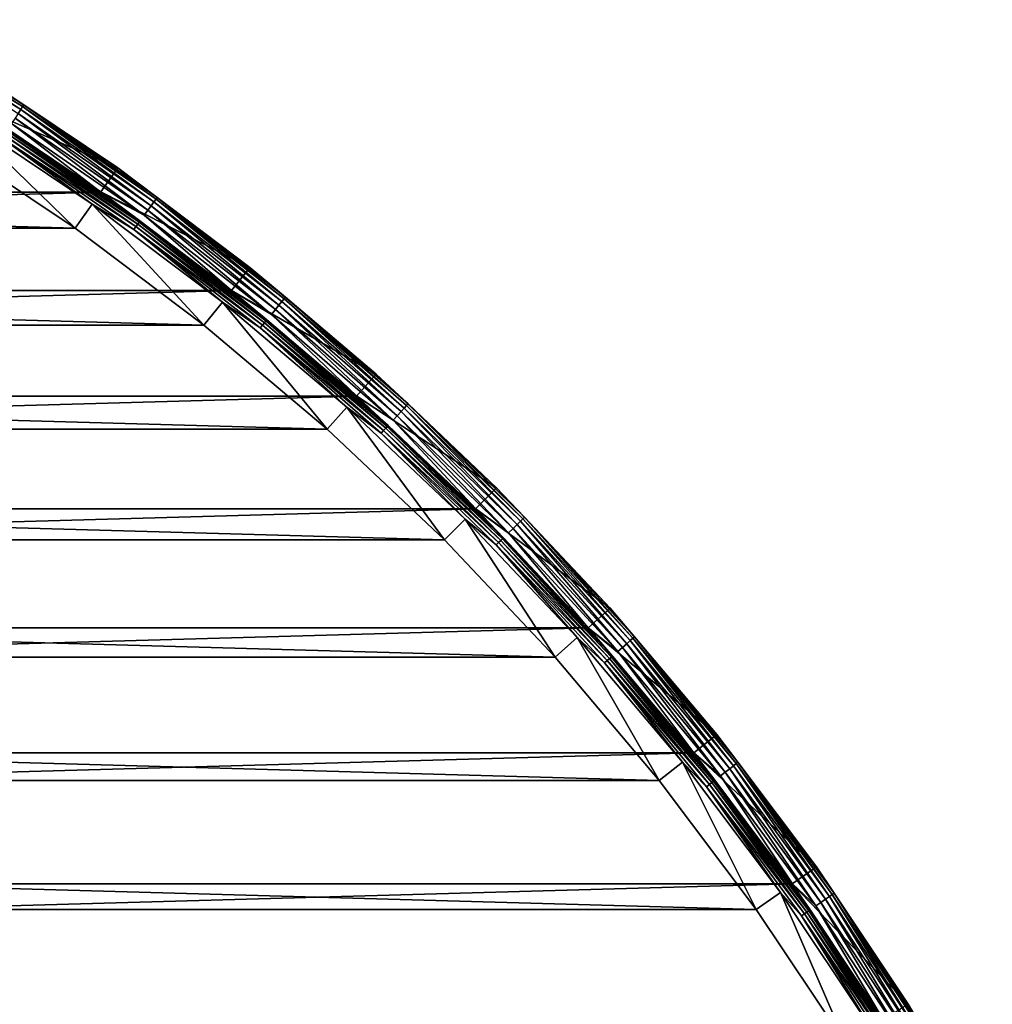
# Model space of a CAD drawing. Header units: millimetres. Extents: x -100 to 100, y -64 to 136.
# Tile 530 of 530: x 55 to 88, y 89 to 122. Entities that reach past the tile are written whole.
import ezdxf

# ---------------------------------------------------------------- set-up
doc = ezdxf.new("R2010")
doc.units = ezdxf.units.MM
doc.header["$LTSCALE"] = 159.143519
for name, color, linetype in [('393', 7, 'CONTINUOUS'), ('395', 7, 'CONTINUOUS'), ('397', 7, 'CONTINUOUS'), ('398', 7, 'CONTINUOUS'), ('399', 7, 'CONTINUOUS'), ('401', 7, 'CONTINUOUS'), ('403', 7, 'CONTINUOUS'), ('407', 7, 'CONTINUOUS'), ('408', 7, 'CONTINUOUS')]:
    doc.layers.add(name, color=color, linetype=linetype)

msp = doc.modelspace()

# ---------------------------------------------------------------- linework, layer by layer
at = {"layer": '393', "color": 7, "linetype": 'CONTINUOUS', "true_color": 0xaaaaaa}
for points in [[(51.873, 118.356, 44.7), (52.407, 119.201, 44.7), (56.421, 115.317, 44.7), (51.873, 118.356, 44.7)], [(52.407, 119.201, 44.7), (57.001, 116.131, 44.7), (56.421, 115.317, 44.7), (52.407, 119.201, 44.7)], [(56.421, 115.317, 44.7), (57.001, 116.131, 44.7), (60.791, 112.028, 44.7), (56.421, 115.317, 44.7)], [(57.001, 116.131, 44.7), (61.416, 112.809, 44.7), (60.791, 112.028, 44.7), (57.001, 116.131, 44.7)], [(60.791, 112.028, 44.7), (61.416, 112.809, 44.7), (64.969, 108.5, 44.7), (60.791, 112.028, 44.7)], [(61.416, 112.809, 44.7), (65.637, 109.244, 44.7), (64.969, 108.5, 44.7), (61.416, 112.809, 44.7)], [(64.969, 108.5, 44.7), (65.637, 109.244, 44.7), (68.943, 104.743, 44.7), (64.969, 108.5, 44.7)], [(65.637, 109.244, 44.7), (69.652, 105.448, 44.7), (68.943, 104.743, 44.7), (65.637, 109.244, 44.7)], [(68.943, 104.743, 44.7), (69.652, 105.448, 44.7), (72.7, 100.769, 44.7), (68.943, 104.743, 44.7)], [(69.652, 105.448, 44.7), (73.448, 101.433, 44.7), (72.7, 100.769, 44.7), (69.652, 105.448, 44.7)], [(72.7, 100.769, 44.7), (73.448, 101.433, 44.7), (76.229, 96.59, 44.7), (72.7, 100.769, 44.7)], [(73.448, 101.433, 44.7), (77.013, 97.211, 44.7), (76.229, 96.59, 44.7), (73.448, 101.433, 44.7)], [(76.229, 96.59, 44.7), (77.013, 97.211, 44.7), (79.518, 92.22, 44.7), (76.229, 96.59, 44.7)], [(77.013, 97.211, 44.7), (80.335, 92.796, 44.7), (79.518, 92.22, 44.7), (77.013, 97.211, 44.7)], [(79.518, 92.22, 44.7), (80.335, 92.796, 44.7), (82.556, 87.672, 44.7), (79.518, 92.22, 44.7)], [(80.335, 92.796, 44.7), (83.404, 88.202, 44.7), (82.556, 87.672, 44.7), (80.335, 92.796, 44.7)]]:
    msp.add_3dface(points, dxfattribs=at)
at = {"layer": '395', "color": 7, "linetype": 'CONTINUOUS', "true_color": 0xaaaaaa}
for points in [[(53.203, 120.472, 37.7), (57.867, 117.356, 37.7), (52.671, 119.626, 37.7), (53.203, 120.472, 37.7)], [(52.671, 119.626, 37.7), (57.867, 117.356, 37.7), (57.288, 116.541, 37.7), (52.671, 119.626, 37.7)], [(57.867, 117.356, 37.7), (62.349, 113.983, 37.7), (57.288, 116.541, 37.7), (57.867, 117.356, 37.7)], [(57.288, 116.541, 37.7), (62.349, 113.983, 37.7), (61.726, 113.201, 37.7), (57.288, 116.541, 37.7)], [(62.349, 113.983, 37.7), (66.635, 110.364, 37.7), (61.726, 113.201, 37.7), (62.349, 113.983, 37.7)], [(61.726, 113.201, 37.7), (66.635, 110.364, 37.7), (65.968, 109.618, 37.7), (61.726, 113.201, 37.7)], [(66.635, 110.364, 37.7), (70.711, 106.511, 37.7), (65.968, 109.618, 37.7), (66.635, 110.364, 37.7)], [(65.968, 109.618, 37.7), (70.711, 106.511, 37.7), (70.003, 105.804, 37.7), (65.968, 109.618, 37.7)], [(70.711, 106.511, 37.7), (74.564, 102.435, 37.7), (70.003, 105.804, 37.7), (70.711, 106.511, 37.7)], [(70.003, 105.804, 37.7), (74.564, 102.435, 37.7), (73.819, 101.768, 37.7), (70.003, 105.804, 37.7)], [(74.564, 102.435, 37.7), (78.183, 98.149, 37.7), (73.819, 101.768, 37.7), (74.564, 102.435, 37.7)], [(73.819, 101.768, 37.7), (78.183, 98.149, 37.7), (77.401, 97.525, 37.7), (73.819, 101.768, 37.7)], [(78.183, 98.149, 37.7), (81.556, 93.667, 37.7), (77.401, 97.525, 37.7), (78.183, 98.149, 37.7)], [(77.401, 97.525, 37.7), (81.556, 93.667, 37.7), (80.74, 93.089, 37.7), (77.401, 97.525, 37.7)], [(81.556, 93.667, 37.7), (84.672, 89.003, 37.7), (80.74, 93.089, 37.7), (81.556, 93.667, 37.7)], [(80.74, 93.089, 37.7), (84.672, 89.003, 37.7), (83.826, 88.471, 37.7), (80.74, 93.089, 37.7)]]:
    msp.add_3dface(points, dxfattribs=at)
at = {"layer": '397', "color": 7, "linetype": 'CONTINUOUS', "true_color": 0xaaaaaa}
for points in [[(52.673, 119.625, 45.7), (-57.29, 116.539, 45.7), (57.29, 116.539, 45.7), (52.673, 119.625, 45.7)], [(-57.29, 116.539, 45.7), (-61.728, 113.2, 45.7), (57.29, 116.539, 45.7), (-57.29, 116.539, 45.7)], [(57.29, 116.539, 45.7), (-61.728, 113.2, 45.7), (61.728, 113.2, 45.7), (57.29, 116.539, 45.7)], [(-61.728, 113.2, 45.7), (-65.97, 109.617, 45.7), (61.728, 113.2, 45.7), (-61.728, 113.2, 45.7)], [(61.728, 113.2, 45.7), (-65.97, 109.617, 45.7), (65.97, 109.617, 45.7), (61.728, 113.2, 45.7)], [(-65.97, 109.617, 45.7), (-70.006, 105.801, 45.7), (65.97, 109.617, 45.7), (-65.97, 109.617, 45.7)], [(65.97, 109.617, 45.7), (-70.006, 105.801, 45.7), (70.006, 105.801, 45.7), (65.97, 109.617, 45.7)], [(-70.006, 105.801, 45.7), (-73.821, 101.766, 45.7), (70.006, 105.801, 45.7), (-70.006, 105.801, 45.7)], [(70.006, 105.801, 45.7), (-73.821, 101.766, 45.7), (73.821, 101.766, 45.7), (70.006, 105.801, 45.7)], [(-73.821, 101.766, 45.7), (-77.404, 97.523, 45.7), (73.821, 101.766, 45.7), (-73.821, 101.766, 45.7)], [(73.821, 101.766, 45.7), (-77.404, 97.523, 45.7), (77.404, 97.523, 45.7), (73.821, 101.766, 45.7)], [(-77.404, 97.523, 45.7), (-80.743, 93.085, 45.7), (77.404, 97.523, 45.7), (-77.404, 97.523, 45.7)], [(77.404, 97.523, 45.7), (-80.743, 93.085, 45.7), (80.743, 93.085, 45.7), (77.404, 97.523, 45.7)], [(-80.743, 93.085, 45.7), (-83.828, 88.468, 45.7), (80.743, 93.085, 45.7), (-80.743, 93.085, 45.7)], [(80.743, 93.085, 45.7), (-83.828, 88.468, 45.7), (83.828, 88.468, 45.7), (80.743, 93.085, 45.7)]]:
    msp.add_3dface(points, dxfattribs=at)
at = {"layer": '398', "color": 7, "linetype": 'CONTINUOUS', "true_color": 0xaaaaaa}
for points in [[(52.671, 119.626, 37.7), (57.288, 116.541, 37.7), (52.671, 119.626, 44.2), (52.671, 119.626, 37.7)], [(52.671, 119.626, 44.2), (57.288, 116.541, 37.7), (57.288, 116.541, 44.2), (52.671, 119.626, 44.2)], [(57.288, 116.541, 37.7), (61.726, 113.201, 37.7), (57.288, 116.541, 44.2), (57.288, 116.541, 37.7)], [(57.288, 116.541, 44.2), (61.726, 113.201, 37.7), (61.725, 113.201, 44.2), (57.288, 116.541, 44.2)], [(61.726, 113.201, 37.7), (65.968, 109.618, 37.7), (61.725, 113.201, 44.2), (61.726, 113.201, 37.7)], [(61.725, 113.201, 44.2), (65.968, 109.618, 37.7), (65.968, 109.619, 44.2), (61.725, 113.201, 44.2)], [(65.968, 109.618, 37.7), (70.003, 105.804, 37.7), (65.968, 109.619, 44.2), (65.968, 109.618, 37.7)], [(65.968, 109.619, 44.2), (70.003, 105.804, 37.7), (70.004, 105.804, 44.2), (65.968, 109.619, 44.2)], [(70.003, 105.804, 37.7), (73.819, 101.768, 37.7), (70.004, 105.804, 44.2), (70.003, 105.804, 37.7)], [(70.004, 105.804, 44.2), (73.819, 101.768, 37.7), (73.819, 101.768, 44.2), (70.004, 105.804, 44.2)], [(73.819, 101.768, 37.7), (77.401, 97.525, 37.7), (73.819, 101.768, 44.2), (73.819, 101.768, 37.7)], [(73.819, 101.768, 44.2), (77.401, 97.525, 37.7), (77.401, 97.525, 44.2), (73.819, 101.768, 44.2)], [(77.401, 97.525, 37.7), (80.74, 93.089, 37.7), (77.401, 97.525, 44.2), (77.401, 97.525, 37.7)], [(77.401, 97.525, 44.2), (80.74, 93.089, 37.7), (80.741, 93.088, 44.2), (77.401, 97.525, 44.2)], [(80.74, 93.089, 37.7), (83.826, 88.471, 37.7), (80.741, 93.088, 44.2), (80.74, 93.089, 37.7)], [(80.741, 93.088, 44.2), (83.826, 88.471, 37.7), (83.826, 88.471, 44.2), (80.741, 93.088, 44.2)]]:
    msp.add_3dface(points, dxfattribs=at)
at = {"layer": '399', "color": 7, "linetype": 'CONTINUOUS', "true_color": 0xaaaaaa}
for points in [[(57.867, 117.356, 37.7), (53.203, 120.472, 37.7), (57.867, 117.356, 44.7), (57.867, 117.356, 37.7)], [(57.867, 117.356, 44.7), (53.203, 120.472, 37.7), (53.203, 120.472, 44.7), (57.867, 117.356, 44.7)], [(62.349, 113.983, 37.7), (57.867, 117.356, 37.7), (62.349, 113.983, 44.7), (62.349, 113.983, 37.7)], [(62.349, 113.983, 44.7), (57.867, 117.356, 37.7), (57.867, 117.356, 44.7), (62.349, 113.983, 44.7)], [(66.635, 110.364, 37.7), (62.349, 113.983, 37.7), (66.635, 110.364, 44.7), (66.635, 110.364, 37.7)], [(66.635, 110.364, 44.7), (62.349, 113.983, 37.7), (62.349, 113.983, 44.7), (66.635, 110.364, 44.7)], [(70.711, 106.511, 37.7), (66.635, 110.364, 37.7), (70.711, 106.511, 44.7), (70.711, 106.511, 37.7)], [(70.711, 106.511, 44.7), (66.635, 110.364, 37.7), (66.635, 110.364, 44.7), (70.711, 106.511, 44.7)], [(74.564, 102.435, 37.7), (70.711, 106.511, 37.7), (74.564, 102.435, 44.7), (74.564, 102.435, 37.7)], [(74.564, 102.435, 44.7), (70.711, 106.511, 37.7), (70.711, 106.511, 44.7), (74.564, 102.435, 44.7)], [(78.183, 98.149, 37.7), (74.564, 102.435, 37.7), (78.183, 98.149, 44.7), (78.183, 98.149, 37.7)], [(78.183, 98.149, 44.7), (74.564, 102.435, 37.7), (74.564, 102.435, 44.7), (78.183, 98.149, 44.7)], [(81.556, 93.667, 37.7), (78.183, 98.149, 37.7), (81.556, 93.667, 44.7), (81.556, 93.667, 37.7)], [(81.556, 93.667, 44.7), (78.183, 98.149, 37.7), (78.183, 98.149, 44.7), (81.556, 93.667, 44.7)], [(84.672, 89.003, 37.7), (81.556, 93.667, 37.7), (84.672, 89.003, 44.7), (84.672, 89.003, 37.7)], [(84.672, 89.003, 44.7), (81.556, 93.667, 37.7), (81.556, 93.667, 44.7), (84.672, 89.003, 44.7)], [(87.522, 84.172, 44.7), (84.672, 89.003, 37.7), (84.672, 89.003, 44.7), (87.522, 84.172, 44.7)]]:
    msp.add_3dface(points, dxfattribs=at)
at = {"layer": '401', "color": 7, "linetype": 'CONTINUOUS', "true_color": 0xaaaaaa}
for points in [[(49.891, 122.214, 45.323), (54.576, 119.334, 45.323), (49.951, 122.317, 45.133), (49.891, 122.214, 45.323)], [(49.891, 122.214, 45.323), (54.489, 119.202, 45.482), (54.576, 119.334, 45.323), (49.891, 122.214, 45.323)], [(49.951, 122.317, 45.133), (54.641, 119.434, 45.133), (49.988, 122.381, 44.921), (49.951, 122.317, 45.133)], [(49.951, 122.317, 45.133), (54.576, 119.334, 45.323), (54.641, 119.434, 45.133), (49.951, 122.317, 45.133)], [(53.203, 120.472, 44.7), (49.988, 122.381, 44.921), (54.681, 119.496, 44.921), (53.203, 120.472, 44.7)], [(49.988, 122.381, 44.921), (54.641, 119.434, 45.133), (54.681, 119.496, 44.921), (49.988, 122.381, 44.921)], [(57.867, 117.356, 44.7), (53.203, 120.472, 44.7), (54.681, 119.496, 44.921), (57.867, 117.356, 44.7)], [(52.673, 119.625, 45.7), (57.29, 116.539, 45.7), (54.27, 118.866, 45.675), (52.673, 119.625, 45.7)], [(54.641, 119.434, 45.133), (59.165, 116.297, 45.133), (54.681, 119.496, 44.921), (54.641, 119.434, 45.133)], [(57.867, 117.356, 44.7), (54.681, 119.496, 44.921), (59.209, 116.357, 44.921), (57.867, 117.356, 44.7)], [(54.681, 119.496, 44.921), (59.165, 116.297, 45.133), (59.209, 116.357, 44.921), (54.681, 119.496, 44.921)], [(54.385, 119.043, 45.601), (58.888, 115.921, 45.601), (54.489, 119.202, 45.482), (54.385, 119.043, 45.601)], [(54.489, 119.202, 45.482), (59.001, 116.073, 45.482), (54.576, 119.334, 45.323), (54.489, 119.202, 45.482)], [(54.489, 119.202, 45.482), (58.888, 115.921, 45.601), (59.001, 116.073, 45.482), (54.489, 119.202, 45.482)], [(54.576, 119.334, 45.323), (59.095, 116.201, 45.323), (54.641, 119.434, 45.133), (54.576, 119.334, 45.323)], [(54.576, 119.334, 45.323), (59.001, 116.073, 45.482), (59.095, 116.201, 45.323), (54.576, 119.334, 45.323)], [(54.641, 119.434, 45.133), (59.095, 116.201, 45.323), (59.165, 116.297, 45.133), (54.641, 119.434, 45.133)], [(54.27, 118.866, 45.675), (58.763, 115.75, 45.675), (54.385, 119.043, 45.601), (54.27, 118.866, 45.675)], [(54.27, 118.866, 45.675), (57.29, 116.539, 45.7), (58.763, 115.75, 45.675), (54.27, 118.866, 45.675)], [(54.385, 119.043, 45.601), (58.763, 115.75, 45.675), (58.888, 115.921, 45.601), (54.385, 119.043, 45.601)], [(62.349, 113.983, 44.7), (57.867, 117.356, 44.7), (59.209, 116.357, 44.921), (62.349, 113.983, 44.7)], [(57.29, 116.539, 45.7), (61.728, 113.2, 45.7), (58.763, 115.75, 45.675), (57.29, 116.539, 45.7)], [(59.001, 116.073, 45.482), (63.333, 112.701, 45.482), (59.095, 116.201, 45.323), (59.001, 116.073, 45.482)], [(59.095, 116.201, 45.323), (63.434, 112.824, 45.323), (59.165, 116.297, 45.133), (59.095, 116.201, 45.323)], [(59.095, 116.201, 45.323), (63.333, 112.701, 45.482), (63.434, 112.824, 45.323), (59.095, 116.201, 45.323)], [(59.165, 116.297, 45.133), (63.51, 112.916, 45.133), (59.209, 116.357, 44.921), (59.165, 116.297, 45.133)], [(59.165, 116.297, 45.133), (63.434, 112.824, 45.323), (63.51, 112.916, 45.133), (59.165, 116.297, 45.133)], [(62.349, 113.983, 44.7), (59.209, 116.357, 44.921), (63.557, 112.973, 44.921), (62.349, 113.983, 44.7)], [(59.209, 116.357, 44.921), (63.51, 112.916, 45.133), (63.557, 112.973, 44.921), (59.209, 116.357, 44.921)], [(58.763, 115.75, 45.675), (63.078, 112.392, 45.675), (58.888, 115.921, 45.601), (58.763, 115.75, 45.675)], [(58.888, 115.921, 45.601), (63.213, 112.555, 45.601), (59.001, 116.073, 45.482), (58.888, 115.921, 45.601)], [(58.888, 115.921, 45.601), (63.078, 112.392, 45.675), (63.213, 112.555, 45.601), (58.888, 115.921, 45.601)], [(59.001, 116.073, 45.482), (63.213, 112.555, 45.601), (63.333, 112.701, 45.482), (59.001, 116.073, 45.482)], [(58.763, 115.75, 45.675), (61.728, 113.2, 45.7), (63.078, 112.392, 45.675), (58.763, 115.75, 45.675)], [(66.635, 110.364, 44.7), (62.349, 113.983, 44.7), (63.557, 112.973, 44.921), (66.635, 110.364, 44.7)], [(61.728, 113.2, 45.7), (65.97, 109.617, 45.7), (63.078, 112.392, 45.675), (61.728, 113.2, 45.7)], [(63.333, 112.701, 45.482), (67.473, 109.096, 45.482), (63.434, 112.824, 45.323), (63.333, 112.701, 45.482)], [(63.434, 112.824, 45.323), (67.581, 109.212, 45.323), (63.51, 112.916, 45.133), (63.434, 112.824, 45.323)], [(63.434, 112.824, 45.323), (67.473, 109.096, 45.482), (67.581, 109.212, 45.323), (63.434, 112.824, 45.323)], [(63.51, 112.916, 45.133), (67.661, 109.3, 45.133), (63.557, 112.973, 44.921), (63.51, 112.916, 45.133)], [(63.51, 112.916, 45.133), (67.581, 109.212, 45.323), (67.661, 109.3, 45.133), (63.51, 112.916, 45.133)], [(66.635, 110.364, 44.7), (63.557, 112.973, 44.921), (67.711, 109.354, 44.921), (66.635, 110.364, 44.7)], [(63.557, 112.973, 44.921), (67.661, 109.3, 45.133), (67.711, 109.354, 44.921), (63.557, 112.973, 44.921)], [(63.078, 112.392, 45.675), (67.202, 108.8, 45.675), (63.213, 112.555, 45.601), (63.078, 112.392, 45.675)], [(63.213, 112.555, 45.601), (67.345, 108.956, 45.601), (63.333, 112.701, 45.482), (63.213, 112.555, 45.601)], [(63.213, 112.555, 45.601), (67.202, 108.8, 45.675), (67.345, 108.956, 45.601), (63.213, 112.555, 45.601)], [(63.333, 112.701, 45.482), (67.345, 108.956, 45.601), (67.473, 109.096, 45.482), (63.333, 112.701, 45.482)], [(63.078, 112.392, 45.675), (65.97, 109.617, 45.7), (67.202, 108.8, 45.675), (63.078, 112.392, 45.675)], [(70.711, 106.511, 44.7), (66.635, 110.364, 44.7), (67.711, 109.354, 44.921), (70.711, 106.511, 44.7)], [(65.97, 109.617, 45.7), (70.006, 105.801, 45.7), (67.202, 108.8, 45.675), (65.97, 109.617, 45.7)], [(67.473, 109.096, 45.482), (71.409, 105.267, 45.482), (67.581, 109.212, 45.323), (67.473, 109.096, 45.482)], [(67.581, 109.212, 45.323), (71.522, 105.378, 45.323), (67.661, 109.3, 45.133), (67.581, 109.212, 45.323)], [(67.581, 109.212, 45.323), (71.409, 105.267, 45.482), (71.522, 105.378, 45.323), (67.581, 109.212, 45.323)], [(67.661, 109.3, 45.133), (71.608, 105.461, 45.133), (67.711, 109.354, 44.921), (67.661, 109.3, 45.133)], [(67.661, 109.3, 45.133), (71.522, 105.378, 45.323), (71.608, 105.461, 45.133), (67.661, 109.3, 45.133)], [(70.711, 106.511, 44.7), (67.711, 109.354, 44.921), (71.66, 105.512, 44.921), (70.711, 106.511, 44.7)], [(67.711, 109.354, 44.921), (71.608, 105.461, 45.133), (71.66, 105.512, 44.921), (67.711, 109.354, 44.921)], [(67.202, 108.8, 45.675), (71.121, 104.988, 45.675), (67.345, 108.956, 45.601), (67.202, 108.8, 45.675)], [(67.345, 108.956, 45.601), (71.273, 105.135, 45.601), (67.473, 109.096, 45.482), (67.345, 108.956, 45.601)], [(67.345, 108.956, 45.601), (71.121, 104.988, 45.675), (71.273, 105.135, 45.601), (67.345, 108.956, 45.601)], [(67.473, 109.096, 45.482), (71.273, 105.135, 45.601), (71.409, 105.267, 45.482), (67.473, 109.096, 45.482)], [(67.202, 108.8, 45.675), (70.006, 105.801, 45.7), (71.121, 104.988, 45.675), (67.202, 108.8, 45.675)], [(74.564, 102.435, 44.7), (70.711, 106.511, 44.7), (71.66, 105.512, 44.921), (74.564, 102.435, 44.7)], [(70.006, 105.801, 45.7), (73.821, 101.766, 45.7), (71.121, 104.988, 45.675), (70.006, 105.801, 45.7)], [(71.608, 105.461, 45.133), (75.336, 101.41, 45.133), (71.66, 105.512, 44.921), (71.608, 105.461, 45.133)], [(74.564, 102.435, 44.7), (71.66, 105.512, 44.921), (75.392, 101.459, 44.921), (74.564, 102.435, 44.7)], [(71.66, 105.512, 44.921), (75.336, 101.41, 45.133), (75.392, 101.459, 44.921), (71.66, 105.512, 44.921)], [(71.273, 105.135, 45.601), (74.984, 101.104, 45.601), (71.409, 105.267, 45.482), (71.273, 105.135, 45.601)], [(71.409, 105.267, 45.482), (75.127, 101.228, 45.482), (71.522, 105.378, 45.323), (71.409, 105.267, 45.482)], [(71.409, 105.267, 45.482), (74.984, 101.104, 45.601), (75.127, 101.228, 45.482), (71.409, 105.267, 45.482)], [(71.522, 105.378, 45.323), (75.246, 101.332, 45.323), (71.608, 105.461, 45.133), (71.522, 105.378, 45.323)], [(71.522, 105.378, 45.323), (75.127, 101.228, 45.482), (75.246, 101.332, 45.323), (71.522, 105.378, 45.323)], [(71.608, 105.461, 45.133), (75.246, 101.332, 45.323), (75.336, 101.41, 45.133), (71.608, 105.461, 45.133)], [(71.121, 104.988, 45.675), (74.824, 100.965, 45.675), (71.273, 105.135, 45.601), (71.121, 104.988, 45.675)], [(71.121, 104.988, 45.675), (73.821, 101.766, 45.7), (74.824, 100.965, 45.675), (71.121, 104.988, 45.675)], [(71.273, 105.135, 45.601), (74.824, 100.965, 45.675), (74.984, 101.104, 45.601), (71.273, 105.135, 45.601)], [(78.183, 98.149, 44.7), (74.564, 102.435, 44.7), (75.392, 101.459, 44.921), (78.183, 98.149, 44.7)], [(73.821, 101.766, 45.7), (77.404, 97.523, 45.7), (74.824, 100.965, 45.675), (73.821, 101.766, 45.7)], [(74.984, 101.104, 45.601), (78.467, 96.874, 45.601), (75.127, 101.228, 45.482), (74.984, 101.104, 45.601)], [(75.127, 101.228, 45.482), (78.617, 96.99, 45.482), (75.246, 101.332, 45.323), (75.127, 101.228, 45.482)], [(75.127, 101.228, 45.482), (78.467, 96.874, 45.601), (78.617, 96.99, 45.482), (75.127, 101.228, 45.482)], [(75.246, 101.332, 45.323), (78.742, 97.088, 45.323), (75.336, 101.41, 45.133), (75.246, 101.332, 45.323)], [(75.246, 101.332, 45.323), (78.617, 96.99, 45.482), (78.742, 97.088, 45.323), (75.246, 101.332, 45.323)], [(75.336, 101.41, 45.133), (78.836, 97.161, 45.133), (75.392, 101.459, 44.921), (75.336, 101.41, 45.133)], [(75.336, 101.41, 45.133), (78.742, 97.088, 45.323), (78.836, 97.161, 45.133), (75.336, 101.41, 45.133)], [(78.183, 98.149, 44.7), (75.392, 101.459, 44.921), (78.894, 97.206, 44.921), (78.183, 98.149, 44.7)], [(75.392, 101.459, 44.921), (78.836, 97.161, 45.133), (78.894, 97.206, 44.921), (75.392, 101.459, 44.921)], [(74.824, 100.965, 45.675), (78.301, 96.744, 45.675), (74.984, 101.104, 45.601), (74.824, 100.965, 45.675)], [(74.824, 100.965, 45.675), (77.404, 97.523, 45.7), (78.301, 96.744, 45.675), (74.824, 100.965, 45.675)], [(74.984, 101.104, 45.601), (78.301, 96.744, 45.675), (78.467, 96.874, 45.601), (74.984, 101.104, 45.601)], [(81.556, 93.667, 44.7), (78.183, 98.149, 44.7), (78.894, 97.206, 44.921), (81.556, 93.667, 44.7)], [(77.404, 97.523, 45.7), (80.743, 93.085, 45.7), (78.301, 96.744, 45.675), (77.404, 97.523, 45.7)], [(78.742, 97.088, 45.323), (81.999, 92.657, 45.323), (78.836, 97.161, 45.133), (78.742, 97.088, 45.323)], [(78.836, 97.161, 45.133), (82.097, 92.725, 45.133), (78.894, 97.206, 44.921), (78.836, 97.161, 45.133)], [(78.836, 97.161, 45.133), (81.999, 92.657, 45.323), (82.097, 92.725, 45.133), (78.836, 97.161, 45.133)], [(81.556, 93.667, 44.7), (78.894, 97.206, 44.921), (82.157, 92.767, 44.921), (81.556, 93.667, 44.7)], [(78.894, 97.206, 44.921), (82.097, 92.725, 45.133), (82.157, 92.767, 44.921), (78.894, 97.206, 44.921)], [(78.301, 96.744, 45.675), (81.539, 92.338, 45.675), (78.467, 96.874, 45.601), (78.301, 96.744, 45.675)], [(78.467, 96.874, 45.601), (81.713, 92.458, 45.601), (78.617, 96.99, 45.482), (78.467, 96.874, 45.601)], [(78.467, 96.874, 45.601), (81.539, 92.338, 45.675), (81.713, 92.458, 45.601), (78.467, 96.874, 45.601)], [(78.617, 96.99, 45.482), (81.869, 92.566, 45.482), (78.742, 97.088, 45.323), (78.617, 96.99, 45.482)], [(78.617, 96.99, 45.482), (81.713, 92.458, 45.601), (81.869, 92.566, 45.482), (78.617, 96.99, 45.482)], [(78.742, 97.088, 45.323), (81.869, 92.566, 45.482), (81.999, 92.657, 45.323), (78.742, 97.088, 45.323)], [(78.301, 96.744, 45.675), (80.743, 93.085, 45.7), (81.539, 92.338, 45.675), (78.301, 96.744, 45.675)], [(84.672, 89.003, 44.7), (81.556, 93.667, 44.7), (82.157, 92.767, 44.921), (84.672, 89.003, 44.7)], [(80.743, 93.085, 45.7), (83.828, 88.468, 45.7), (81.539, 92.338, 45.675), (80.743, 93.085, 45.7)], [(81.539, 92.338, 45.675), (84.53, 87.76, 45.675), (81.713, 92.458, 45.601), (81.539, 92.338, 45.675)], [(81.713, 92.458, 45.601), (84.71, 87.871, 45.601), (81.869, 92.566, 45.482), (81.713, 92.458, 45.601)], [(81.713, 92.458, 45.601), (84.53, 87.76, 45.675), (84.71, 87.871, 45.601), (81.713, 92.458, 45.601)], [(81.869, 92.566, 45.482), (84.871, 87.97, 45.482), (81.999, 92.657, 45.323), (81.869, 92.566, 45.482)], [(81.869, 92.566, 45.482), (84.71, 87.871, 45.601), (84.871, 87.97, 45.482), (81.869, 92.566, 45.482)], [(81.999, 92.657, 45.323), (85.006, 88.053, 45.323), (82.097, 92.725, 45.133), (81.999, 92.657, 45.323)], [(81.999, 92.657, 45.323), (84.871, 87.97, 45.482), (85.006, 88.053, 45.323), (81.999, 92.657, 45.323)], [(82.097, 92.725, 45.133), (85.108, 88.116, 45.133), (82.157, 92.767, 44.921), (82.097, 92.725, 45.133)], [(82.097, 92.725, 45.133), (85.006, 88.053, 45.323), (85.108, 88.116, 45.133), (82.097, 92.725, 45.133)], [(84.672, 89.003, 44.7), (82.157, 92.767, 44.921), (85.171, 88.154, 44.921), (84.672, 89.003, 44.7)], [(82.157, 92.767, 44.921), (85.108, 88.116, 45.133), (85.171, 88.154, 44.921), (82.157, 92.767, 44.921)], [(81.539, 92.338, 45.675), (83.828, 88.468, 45.7), (84.53, 87.76, 45.675), (81.539, 92.338, 45.675)], [(87.522, 84.172, 44.7), (84.672, 89.003, 44.7), (85.171, 88.154, 44.921), (87.522, 84.172, 44.7)]]:
    msp.add_3dface(points, dxfattribs=at)
at = {"layer": '403', "color": 7, "linetype": 'CONTINUOUS', "true_color": 0xaaaaaa}
for points in [[(52.671, 119.626, 44.2), (57.288, 116.541, 44.2), (54.139, 118.665, 44.329), (52.671, 119.626, 44.2)], [(57.001, 116.131, 44.7), (52.407, 119.201, 44.7), (53.945, 118.369, 44.683), (57.001, 116.131, 44.7)], [(54.068, 118.557, 44.553), (58.545, 115.453, 44.553), (54.011, 118.47, 44.633), (54.068, 118.557, 44.553)], [(54.111, 118.624, 44.45), (58.592, 115.517, 44.45), (54.068, 118.557, 44.553), (54.111, 118.624, 44.45)], [(54.068, 118.557, 44.553), (58.592, 115.517, 44.45), (58.545, 115.453, 44.553), (54.068, 118.557, 44.553)], [(54.139, 118.665, 44.329), (58.621, 115.557, 44.329), (54.111, 118.624, 44.45), (54.139, 118.665, 44.329)], [(54.111, 118.624, 44.45), (58.621, 115.557, 44.329), (58.592, 115.517, 44.45), (54.111, 118.624, 44.45)], [(54.139, 118.665, 44.329), (57.288, 116.541, 44.2), (58.621, 115.557, 44.329), (54.139, 118.665, 44.329)], [(54.011, 118.47, 44.633), (58.483, 115.369, 44.633), (53.945, 118.369, 44.683), (54.011, 118.47, 44.633)], [(57.001, 116.131, 44.7), (53.945, 118.369, 44.683), (58.412, 115.272, 44.683), (57.001, 116.131, 44.7)], [(53.945, 118.369, 44.683), (58.483, 115.369, 44.633), (58.412, 115.272, 44.683), (53.945, 118.369, 44.683)], [(54.011, 118.47, 44.633), (58.545, 115.453, 44.553), (58.483, 115.369, 44.633), (54.011, 118.47, 44.633)], [(57.288, 116.541, 44.2), (61.725, 113.201, 44.2), (58.621, 115.557, 44.329), (57.288, 116.541, 44.2)], [(61.416, 112.809, 44.7), (57.001, 116.131, 44.7), (58.412, 115.272, 44.683), (61.416, 112.809, 44.7)], [(58.592, 115.517, 44.45), (62.894, 112.168, 44.45), (58.545, 115.453, 44.553), (58.592, 115.517, 44.45)], [(58.621, 115.557, 44.329), (62.926, 112.207, 44.329), (58.592, 115.517, 44.45), (58.621, 115.557, 44.329)], [(58.592, 115.517, 44.45), (62.926, 112.207, 44.329), (62.894, 112.168, 44.45), (58.592, 115.517, 44.45)], [(58.621, 115.557, 44.329), (61.725, 113.201, 44.2), (62.926, 112.207, 44.329), (58.621, 115.557, 44.329)], [(58.483, 115.369, 44.633), (62.778, 112.027, 44.633), (58.412, 115.272, 44.683), (58.483, 115.369, 44.633)], [(61.416, 112.809, 44.7), (58.412, 115.272, 44.683), (62.701, 111.934, 44.683), (61.416, 112.809, 44.7)], [(58.412, 115.272, 44.683), (62.778, 112.027, 44.633), (62.701, 111.934, 44.683), (58.412, 115.272, 44.683)], [(58.545, 115.453, 44.553), (62.844, 112.107, 44.553), (58.483, 115.369, 44.633), (58.545, 115.453, 44.553)], [(58.483, 115.369, 44.633), (62.844, 112.107, 44.553), (62.778, 112.027, 44.633), (58.483, 115.369, 44.633)], [(58.545, 115.453, 44.553), (62.894, 112.168, 44.45), (62.844, 112.107, 44.553), (58.545, 115.453, 44.553)], [(61.725, 113.201, 44.2), (65.968, 109.619, 44.2), (62.926, 112.207, 44.329), (61.725, 113.201, 44.2)], [(65.637, 109.244, 44.7), (61.416, 112.809, 44.7), (62.701, 111.934, 44.683), (65.637, 109.244, 44.7)], [(62.894, 112.168, 44.45), (67.006, 108.588, 44.45), (62.844, 112.107, 44.553), (62.894, 112.168, 44.45)], [(62.926, 112.207, 44.329), (67.039, 108.624, 44.329), (62.894, 112.168, 44.45), (62.926, 112.207, 44.329)], [(62.894, 112.168, 44.45), (67.039, 108.624, 44.329), (67.006, 108.588, 44.45), (62.894, 112.168, 44.45)], [(62.926, 112.207, 44.329), (65.968, 109.619, 44.2), (67.039, 108.624, 44.329), (62.926, 112.207, 44.329)], [(62.778, 112.027, 44.633), (66.882, 108.453, 44.633), (62.701, 111.934, 44.683), (62.778, 112.027, 44.633)], [(65.637, 109.244, 44.7), (62.701, 111.934, 44.683), (66.8, 108.364, 44.683), (65.637, 109.244, 44.7)], [(62.701, 111.934, 44.683), (66.882, 108.453, 44.633), (66.8, 108.364, 44.683), (62.701, 111.934, 44.683)], [(62.844, 112.107, 44.553), (66.952, 108.529, 44.553), (62.778, 112.027, 44.633), (62.844, 112.107, 44.553)], [(62.778, 112.027, 44.633), (66.952, 108.529, 44.553), (66.882, 108.453, 44.633), (62.778, 112.027, 44.633)], [(62.844, 112.107, 44.553), (67.006, 108.588, 44.45), (66.952, 108.529, 44.553), (62.844, 112.107, 44.553)], [(65.968, 109.619, 44.2), (70.004, 105.804, 44.2), (67.039, 108.624, 44.329), (65.968, 109.619, 44.2)], [(69.652, 105.448, 44.7), (65.637, 109.244, 44.7), (66.8, 108.364, 44.683), (69.652, 105.448, 44.7)], [(66.952, 108.529, 44.553), (70.857, 104.73, 44.553), (66.882, 108.453, 44.633), (66.952, 108.529, 44.553)], [(67.006, 108.588, 44.45), (70.914, 104.786, 44.45), (66.952, 108.529, 44.553), (67.006, 108.588, 44.45)], [(66.952, 108.529, 44.553), (70.914, 104.786, 44.45), (70.857, 104.73, 44.553), (66.952, 108.529, 44.553)], [(67.039, 108.624, 44.329), (70.949, 104.821, 44.329), (67.006, 108.588, 44.45), (67.039, 108.624, 44.329)], [(67.006, 108.588, 44.45), (70.949, 104.821, 44.329), (70.914, 104.786, 44.45), (67.006, 108.588, 44.45)], [(67.039, 108.624, 44.329), (70.004, 105.804, 44.2), (70.949, 104.821, 44.329), (67.039, 108.624, 44.329)], [(66.882, 108.453, 44.633), (70.782, 104.658, 44.633), (66.8, 108.364, 44.683), (66.882, 108.453, 44.633)], [(69.652, 105.448, 44.7), (66.8, 108.364, 44.683), (70.696, 104.574, 44.683), (69.652, 105.448, 44.7)], [(66.8, 108.364, 44.683), (70.782, 104.658, 44.633), (70.696, 104.574, 44.683), (66.8, 108.364, 44.683)], [(66.882, 108.453, 44.633), (70.857, 104.73, 44.553), (70.782, 104.658, 44.633), (66.882, 108.453, 44.633)], [(70.004, 105.804, 44.2), (73.819, 101.768, 44.2), (70.949, 104.821, 44.329), (70.004, 105.804, 44.2)], [(73.448, 101.433, 44.7), (69.652, 105.448, 44.7), (70.696, 104.574, 44.683), (73.448, 101.433, 44.7)], [(70.949, 104.821, 44.329), (74.644, 100.807, 44.329), (70.914, 104.786, 44.45), (70.949, 104.821, 44.329)], [(70.949, 104.821, 44.329), (73.819, 101.768, 44.2), (74.644, 100.807, 44.329), (70.949, 104.821, 44.329)], [(70.782, 104.658, 44.633), (74.468, 100.654, 44.633), (70.696, 104.574, 44.683), (70.782, 104.658, 44.633)], [(73.448, 101.433, 44.7), (70.696, 104.574, 44.683), (74.377, 100.575, 44.683), (73.448, 101.433, 44.7)], [(70.696, 104.574, 44.683), (74.468, 100.654, 44.633), (74.377, 100.575, 44.683), (70.696, 104.574, 44.683)], [(70.857, 104.73, 44.553), (74.546, 100.722, 44.553), (70.782, 104.658, 44.633), (70.857, 104.73, 44.553)], [(70.782, 104.658, 44.633), (74.546, 100.722, 44.553), (74.468, 100.654, 44.633), (70.782, 104.658, 44.633)], [(70.914, 104.786, 44.45), (74.606, 100.775, 44.45), (70.857, 104.73, 44.553), (70.914, 104.786, 44.45)], [(70.857, 104.73, 44.553), (74.606, 100.775, 44.45), (74.546, 100.722, 44.553), (70.857, 104.73, 44.553)], [(70.914, 104.786, 44.45), (74.644, 100.807, 44.329), (74.606, 100.775, 44.45), (70.914, 104.786, 44.45)], [(73.819, 101.768, 44.2), (77.401, 97.525, 44.2), (74.644, 100.807, 44.329), (73.819, 101.768, 44.2)], [(77.013, 97.211, 44.7), (73.448, 101.433, 44.7), (74.377, 100.575, 44.683), (77.013, 97.211, 44.7)], [(74.644, 100.807, 44.329), (78.112, 96.597, 44.329), (74.606, 100.775, 44.45), (74.644, 100.807, 44.329)], [(74.644, 100.807, 44.329), (77.401, 97.525, 44.2), (78.112, 96.597, 44.329), (74.644, 100.807, 44.329)], [(74.468, 100.654, 44.633), (77.928, 96.454, 44.633), (74.377, 100.575, 44.683), (74.468, 100.654, 44.633)], [(77.013, 97.211, 44.7), (74.377, 100.575, 44.683), (77.832, 96.379, 44.683), (77.013, 97.211, 44.7)], [(74.377, 100.575, 44.683), (77.928, 96.454, 44.633), (77.832, 96.379, 44.683), (74.377, 100.575, 44.683)], [(74.546, 100.722, 44.553), (78.009, 96.517, 44.553), (74.468, 100.654, 44.633), (74.546, 100.722, 44.553)], [(74.468, 100.654, 44.633), (78.009, 96.517, 44.553), (77.928, 96.454, 44.633), (74.468, 100.654, 44.633)], [(74.606, 100.775, 44.45), (78.072, 96.566, 44.45), (74.546, 100.722, 44.553), (74.606, 100.775, 44.45)], [(74.546, 100.722, 44.553), (78.072, 96.566, 44.45), (78.009, 96.517, 44.553), (74.546, 100.722, 44.553)], [(74.606, 100.775, 44.45), (78.112, 96.597, 44.329), (78.072, 96.566, 44.45), (74.606, 100.775, 44.45)], [(77.401, 97.525, 44.2), (80.741, 93.088, 44.2), (78.112, 96.597, 44.329), (77.401, 97.525, 44.2)], [(80.335, 92.796, 44.7), (77.013, 97.211, 44.7), (77.832, 96.379, 44.683), (80.335, 92.796, 44.7)], [(78.009, 96.517, 44.553), (81.236, 92.128, 44.553), (77.928, 96.454, 44.633), (78.009, 96.517, 44.553)], [(78.072, 96.566, 44.45), (81.301, 92.173, 44.45), (78.009, 96.517, 44.553), (78.072, 96.566, 44.45)], [(78.009, 96.517, 44.553), (81.301, 92.173, 44.45), (81.236, 92.128, 44.553), (78.009, 96.517, 44.553)], [(78.112, 96.597, 44.329), (81.342, 92.201, 44.329), (78.072, 96.566, 44.45), (78.112, 96.597, 44.329)], [(78.072, 96.566, 44.45), (81.342, 92.201, 44.329), (81.301, 92.173, 44.45), (78.072, 96.566, 44.45)], [(78.112, 96.597, 44.329), (80.741, 93.088, 44.2), (81.342, 92.201, 44.329), (78.112, 96.597, 44.329)], [(77.928, 96.454, 44.633), (81.151, 92.069, 44.633), (77.832, 96.379, 44.683), (77.928, 96.454, 44.633)], [(80.335, 92.796, 44.7), (77.832, 96.379, 44.683), (81.051, 92, 44.683), (80.335, 92.796, 44.7)], [(77.832, 96.379, 44.683), (81.151, 92.069, 44.633), (81.051, 92, 44.683), (77.832, 96.379, 44.683)], [(77.928, 96.454, 44.633), (81.236, 92.128, 44.553), (81.151, 92.069, 44.633), (77.928, 96.454, 44.633)], [(83.404, 88.202, 44.7), (80.335, 92.796, 44.7), (81.051, 92, 44.683), (83.404, 88.202, 44.7)], [(80.741, 93.088, 44.2), (83.826, 88.471, 44.2), (81.342, 92.201, 44.329), (80.741, 93.088, 44.2)], [(81.236, 92.128, 44.553), (84.215, 87.567, 44.553), (81.151, 92.069, 44.633), (81.236, 92.128, 44.553)], [(81.301, 92.173, 44.45), (84.283, 87.609, 44.45), (81.236, 92.128, 44.553), (81.301, 92.173, 44.45)], [(81.236, 92.128, 44.553), (84.283, 87.609, 44.45), (84.215, 87.567, 44.553), (81.236, 92.128, 44.553)], [(81.342, 92.201, 44.329), (84.326, 87.635, 44.329), (81.301, 92.173, 44.45), (81.342, 92.201, 44.329)], [(81.301, 92.173, 44.45), (84.326, 87.635, 44.329), (84.283, 87.609, 44.45), (81.301, 92.173, 44.45)], [(81.342, 92.201, 44.329), (83.826, 88.471, 44.2), (84.326, 87.635, 44.329), (81.342, 92.201, 44.329)], [(81.151, 92.069, 44.633), (84.127, 87.513, 44.633), (81.051, 92, 44.683), (81.151, 92.069, 44.633)], [(83.404, 88.202, 44.7), (81.051, 92, 44.683), (84.024, 87.45, 44.683), (83.404, 88.202, 44.7)], [(81.051, 92, 44.683), (84.127, 87.513, 44.633), (84.024, 87.45, 44.683), (81.051, 92, 44.683)], [(81.151, 92.069, 44.633), (84.215, 87.567, 44.553), (84.127, 87.513, 44.633), (81.151, 92.069, 44.633)]]:
    msp.add_3dface(points, dxfattribs=at)
at = {"layer": '407', "color": 7, "linetype": 'CONTINUOUS'}
for points in [[(-51.873, 118.356, 36.7), (56.42, 115.317, 36.7), (-56.42, 115.317, 36.7), (-51.873, 118.356, 36.7)], [(51.873, 118.356, 36.7), (56.42, 115.317, 36.7), (-51.873, 118.356, 36.7), (51.873, 118.356, 36.7)], [(-56.42, 115.317, 36.7), (60.79, 112.028, 36.7), (-60.79, 112.028, 36.7), (-56.42, 115.317, 36.7)], [(56.42, 115.317, 36.7), (60.79, 112.028, 36.7), (-56.42, 115.317, 36.7), (56.42, 115.317, 36.7)], [(-60.79, 112.028, 36.7), (64.969, 108.5, 36.7), (-64.969, 108.5, 36.7), (-60.79, 112.028, 36.7)], [(60.79, 112.028, 36.7), (64.969, 108.5, 36.7), (-60.79, 112.028, 36.7), (60.79, 112.028, 36.7)], [(-64.969, 108.5, 36.7), (68.943, 104.743, 36.7), (-68.943, 104.743, 36.7), (-64.969, 108.5, 36.7)], [(64.969, 108.5, 36.7), (68.943, 104.743, 36.7), (-64.969, 108.5, 36.7), (64.969, 108.5, 36.7)], [(-68.943, 104.743, 36.7), (72.7, 100.769, 36.7), (-72.7, 100.769, 36.7), (-68.943, 104.743, 36.7)], [(68.943, 104.743, 36.7), (72.7, 100.769, 36.7), (-68.943, 104.743, 36.7), (68.943, 104.743, 36.7)], [(-72.7, 100.769, 36.7), (76.228, 96.59, 36.7), (-76.228, 96.59, 36.7), (-72.7, 100.769, 36.7)], [(72.7, 100.769, 36.7), (76.228, 96.59, 36.7), (-72.7, 100.769, 36.7), (72.7, 100.769, 36.7)], [(-76.228, 96.59, 36.7), (79.517, 92.22, 36.7), (-79.517, 92.22, 36.7), (-76.228, 96.59, 36.7)], [(76.228, 96.59, 36.7), (79.517, 92.22, 36.7), (-76.228, 96.59, 36.7), (76.228, 96.59, 36.7)], [(-79.517, 92.22, 36.7), (82.556, 87.673, 36.7), (-82.556, 87.673, 36.7), (-79.517, 92.22, 36.7)], [(79.517, 92.22, 36.7), (82.556, 87.673, 36.7), (-79.517, 92.22, 36.7), (79.517, 92.22, 36.7)]]:
    msp.add_3dface(points, dxfattribs=at)
at = {"layer": '408', "color": 7, "linetype": 'CONTINUOUS'}
for points in [[(51.873, 118.356, 44.7), (56.421, 115.317, 44.7), (56.42, 115.317, 36.7), (51.873, 118.356, 44.7)], [(51.873, 118.356, 44.7), (56.42, 115.317, 36.7), (51.873, 118.356, 36.7), (51.873, 118.356, 44.7)], [(56.421, 115.317, 44.7), (60.791, 112.028, 44.7), (56.42, 115.317, 36.7), (56.421, 115.317, 44.7)], [(60.791, 112.028, 44.7), (60.79, 112.028, 36.7), (56.42, 115.317, 36.7), (60.791, 112.028, 44.7)], [(60.791, 112.028, 44.7), (64.969, 108.5, 44.7), (60.79, 112.028, 36.7), (60.791, 112.028, 44.7)], [(64.969, 108.5, 44.7), (64.969, 108.5, 36.7), (60.79, 112.028, 36.7), (64.969, 108.5, 44.7)], [(64.969, 108.5, 44.7), (68.943, 104.743, 44.7), (64.969, 108.5, 36.7), (64.969, 108.5, 44.7)], [(68.943, 104.743, 44.7), (68.943, 104.743, 36.7), (64.969, 108.5, 36.7), (68.943, 104.743, 44.7)], [(68.943, 104.743, 44.7), (72.7, 100.769, 44.7), (68.943, 104.743, 36.7), (68.943, 104.743, 44.7)], [(72.7, 100.769, 44.7), (72.7, 100.769, 36.7), (68.943, 104.743, 36.7), (72.7, 100.769, 44.7)], [(72.7, 100.769, 44.7), (76.229, 96.59, 44.7), (72.7, 100.769, 36.7), (72.7, 100.769, 44.7)], [(76.229, 96.59, 44.7), (76.228, 96.59, 36.7), (72.7, 100.769, 36.7), (76.229, 96.59, 44.7)], [(76.229, 96.59, 44.7), (79.517, 92.22, 36.7), (76.228, 96.59, 36.7), (76.229, 96.59, 44.7)], [(76.229, 96.59, 44.7), (79.518, 92.22, 44.7), (79.517, 92.22, 36.7), (76.229, 96.59, 44.7)], [(79.518, 92.22, 44.7), (82.556, 87.673, 36.7), (79.517, 92.22, 36.7), (79.518, 92.22, 44.7)], [(79.518, 92.22, 44.7), (82.556, 87.672, 44.7), (82.556, 87.673, 36.7), (79.518, 92.22, 44.7)]]:
    msp.add_3dface(points, dxfattribs=at)

doc.saveas('drawing.dxf')
